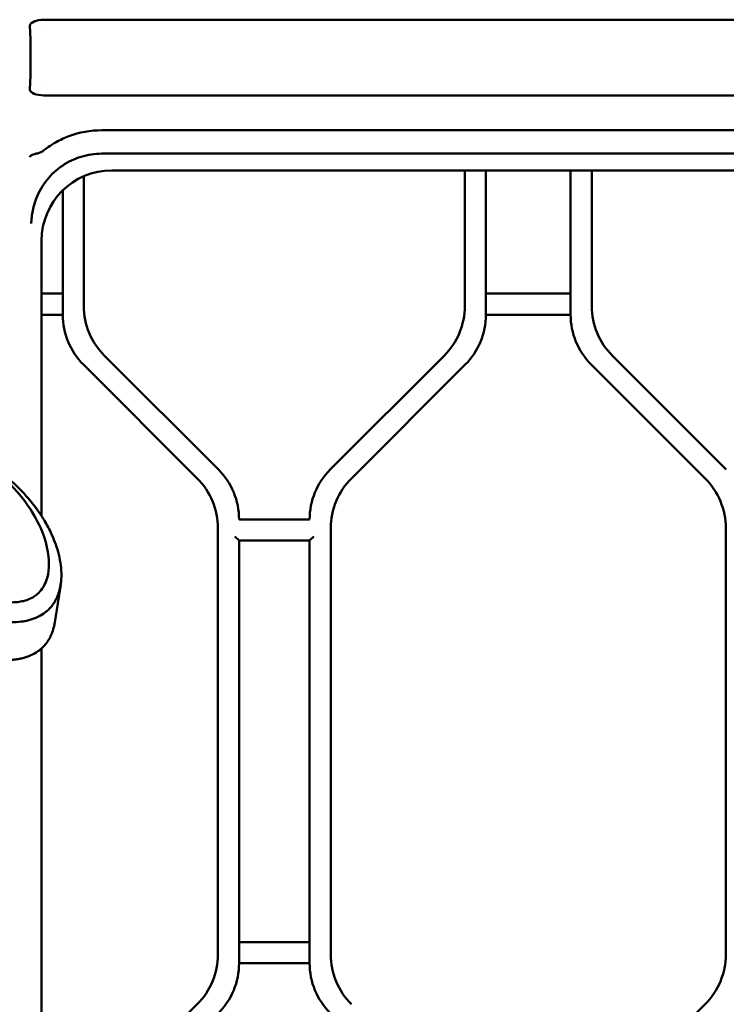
# Model space of a CAD drawing. Header units: millimetres. Extents: x 0 to 14369, y -869 to 2970.
# Tile 308 of 656: x 1718 to 1768, y 826 to 896. Entities that reach past the tile are written whole.
import ezdxf

# ---------------------------------------------------------------- set-up
doc = ezdxf.new("R2010")
doc.units = ezdxf.units.MM
doc.header["$LTSCALE"] = 10
doc.layers.add('Sichtbar (ISO)', color=7, linetype='Continuous', lineweight=50)

msp = doc.modelspace()

# ---------------------------------------------------------------- linework, layer by layer
at = {"layer": 'Sichtbar (ISO)'}
for p, q in [((1719.688, 895.572), (1785.163, 895.572)), ((1718.682, 895.158), (1718.733, 894.158)), ((1719.715, 895.018), (1719.715, 895.018)), ((1718.732, 891.611), (1718.682, 890.611)), ((1719.715, 890.751), (1719.715, 890.751)), ((1719.688, 890.197), (1785.163, 890.197)), ((1789.518, 887.731), (1723.791, 887.731)), ((1837.957, 886.071), (1723.791, 886.071)), ((1722.518, 875.266), (1722.518, 884.473)), ((1722.518, 875.266), (1722.518, 884.473)), ((1724.502, 884.885), (1837.368, 884.885)), ((1749.518, 884.885), (1749.518, 875.266)), ((1749.518, 884.885), (1749.518, 875.266)), ((1751.018, 874.645), (1751.018, 884.885)), ((1751.018, 884.885), (1751.018, 874.645)), ((1757.018, 884.885), (1757.018, 874.645)), ((1757.018, 874.645), (1757.018, 884.885)), ((1758.518, 875.266), (1758.518, 884.885)), ((1758.518, 875.266), (1758.518, 884.885)), ((1721.018, 883.464), (1721.018, 874.645)), ((1721.018, 874.645), (1721.018, 883.464)), ((1719.518, 860.368), (1719.518, 879.888)), ((1721.018, 876.145), (1719.518, 876.145)), ((1719.518, 876.145), (1721.018, 876.145)), ((1757.018, 876.145), (1751.018, 876.145)), ((1751.018, 876.145), (1757.018, 876.145)), ((1719.518, 874.645), (1721.018, 874.645)), ((1721.018, 874.645), (1719.518, 874.645)), ((1751.018, 874.645), (1757.018, 874.645)), ((1757.018, 874.645), (1751.018, 874.645)), ((1732.053, 863.66), (1723.982, 871.731)), ((1732.053, 863.66), (1723.982, 871.731)), ((1748.053, 871.731), (1739.982, 863.66)), ((1748.053, 871.731), (1739.982, 863.66)), ((1768.053, 863.66), (1759.982, 871.731)), ((1768.053, 863.66), (1759.982, 871.731)), ((1722.482, 871.109), (1730.553, 863.038)), ((1730.553, 863.038), (1722.482, 871.109)), ((1741.482, 863.038), (1749.553, 871.109)), ((1749.553, 871.109), (1741.482, 863.038)), ((1758.482, 871.109), (1766.553, 863.038)), ((1766.553, 863.038), (1758.482, 871.109)), ((1738.518, 860.124), (1733.518, 860.124)), ((1732.018, 859.503), (1732.018, 829.266)), ((1732.018, 829.266), (1732.018, 859.503)), ((1740.018, 829.266), (1740.018, 859.503)), ((1740.018, 859.503), (1740.018, 829.266)), ((1768.018, 859.503), (1768.018, 829.266)), ((1768.018, 829.266), (1768.018, 859.503)), ((1733.218, 858.924), (1733.518, 858.624)), ((1733.518, 828.645), (1733.518, 858.624)), ((1733.518, 858.624), (1733.518, 828.645)), ((1733.518, 858.624), (1738.518, 858.624)), ((1738.518, 858.624), (1738.818, 858.924)), ((1738.518, 858.624), (1738.518, 828.645)), ((1738.518, 828.645), (1738.518, 858.624)), ((1720.664, 854.152), (1720.874, 855.495)), ((1720.454, 852.808), (1720.664, 854.152)), ((1719.518, 737.569), (1719.518, 850.976)), ((1738.518, 830.145), (1733.518, 830.145)), ((1733.518, 830.145), (1738.518, 830.145)), ((1733.518, 828.645), (1738.518, 828.645)), ((1738.518, 828.645), (1733.518, 828.645)), ((1730.553, 825.731), (1722.482, 817.66)), ((1766.553, 825.731), (1758.482, 817.66))]:
    msp.add_line(p, q, dxfattribs=at)
for centre, start, end in [((1727.518, 875.266), 180, 225), ((1727.518, 875.266), 180, 225), ((1744.518, 875.266), 315, 0), ((1744.518, 875.266), 315, 0), ((1763.518, 875.266), 180, 225), ((1763.518, 875.266), 180, 225), ((1726.018, 874.645), 180, 225), ((1726.018, 874.645), 180, 225), ((1746.018, 874.645), 315, 0), ((1746.018, 874.645), 315, 0), ((1762.018, 874.645), 180, 225), ((1762.018, 874.645), 180, 225), ((1728.518, 860.124), 0, 45), ((1728.518, 860.124), 0, 45), ((1743.518, 860.124), 135, 180), ((1743.518, 860.124), 135, 180), ((1727.018, 859.503), 0, 45), ((1727.018, 859.503), 0, 45), ((1745.018, 859.503), 135, 180), ((1745.018, 859.503), 135, 180), ((1763.018, 859.503), 0, 45), ((1763.018, 859.503), 0, 45), ((1727.018, 829.266), 315, 0), ((1727.018, 829.266), 315, 0), ((1745.018, 829.266), 180, 225), ((1745.018, 829.266), 180, 225), ((1763.018, 829.266), 315, 0), ((1763.018, 829.266), 315, 0), ((1728.518, 828.645), 315, 0), ((1728.518, 828.645), 315, 0), ((1743.518, 828.645), 180, 225), ((1743.518, 828.645), 180, 225)]:
    msp.add_arc(centre, 5, start, end, dxfattribs=at)
for centre, major_axis, ratio, start_param, end_param in [((1719.681, 895.158), (1, 0.026), 0.413812, 1.552287, 3.078397), ((1719.681, 890.611), (1, -0.026), 0.413812, 3.204788, 4.730899), ((1724.525, 879.865), (2.583, -4.312), 0.99484, 2.604169, 4.170404)]:
    msp.add_ellipse(centre, major_axis=major_axis, ratio=ratio, start_param=start_param, end_param=end_param, dxfattribs=at)
msp.add_open_spline([(1718.733, 894.158), (1718.733, 893.875), (1718.733, 893.309), (1718.733, 892.46), (1718.733, 891.894), (1718.732, 891.611)], degree=3, dxfattribs=at)
for points, knots in [([(1723.791, 887.731), (1722.988, 887.729), (1722.204, 887.588), (1721.143, 887.188), (1720.847, 887.051), (1720.139, 886.656), (1719.842, 886.433), (1719.681, 886.306)], [0.000001, 0.000001, 0.000001, 0.000001, 0.2410241, 0.2410241, 0.3401032, 0.3401032, 0.4826556, 0.4826556, 0.4826556, 0.4826556]), ([(1719.251, 886.091), (1719.322, 886.103), (1719.395, 886.13), (1719.541, 886.204), (1719.613, 886.253), (1719.681, 886.306)], [0.00000328, 0.00000328, 0.00000328, 0.00000328, 0.02415434, 0.02415434, 0.04994595, 0.04994595, 0.04994595, 0.04994595]), ([(1718.682, 885.827), (1718.682, 885.827), (1718.682, 885.828), (1718.688, 885.859), (1718.713, 885.901), (1718.802, 885.957), (1718.825, 885.97), (1718.901, 886.005), (1718.962, 886.026), (1719.097, 886.063), (1719.171, 886.078), (1719.251, 886.091)], [-0.00047851, -0.00047851, -0.00047851, -0.00047851, 0, 0, 0.03343004, 0.03343004, 0.04305237, 0.04305237, 0.06212986, 0.06212986, 0.08029496, 0.08029496, 0.08029496, 0.08029496]), ([(1723.791, 886.071), (1723.293, 886.072), (1722.797, 885.998), (1721.849, 885.708), (1721.401, 885.494), (1720.584, 884.94), (1720.22, 884.603), (1719.755, 884.022), (1719.613, 883.816), (1719.363, 883.385), (1719.255, 883.162), (1719.164, 882.931)], [0.000001, 0.000001, 0.000001, 0.000001, 0.1495372, 0.1495372, 0.29754, 0.29754, 0.4455907, 0.4455907, 0.5205916, 0.5205916, 0.594891, 0.594891, 0.594891, 0.594891]), ([(1719.164, 882.931), (1719.049, 882.642), (1718.959, 882.342), (1718.863, 881.882), (1718.837, 881.721), (1718.81, 881.487), (1718.804, 881.411), (1718.796, 881.298), (1718.794, 881.261), (1718.79, 881.185), (1718.789, 881.148), (1718.788, 881.112), (1718.788, 881.108), (1718.788, 881.106)], [0.000006, 0.000006, 0.000006, 0.000006, 0.0933827, 0.0933827, 0.1434785, 0.1434785, 0.1681477, 0.1681477, 0.1803336, 0.1803336, 0.1931615, 0.1931615, 0.1937208, 0.1937208, 0.1937208, 0.1937208]), ([(1712.876, 853.732), (1713.178, 853.636), (1713.482, 853.541), (1714.093, 853.363), (1714.401, 853.278), (1714.92, 853.15), (1715.129, 853.102), (1715.458, 853.034), (1715.579, 853.01), (1715.838, 852.963), (1715.977, 852.94), (1716.274, 852.898), (1716.433, 852.878), (1716.761, 852.848), (1716.929, 852.837), (1717.727, 852.812), (1718.171, 852.88), (1718.511, 852.954), (1718.562, 852.966), (1718.708, 853.003), (1718.802, 853.031), (1718.989, 853.096), (1719.082, 853.133), (1719.354, 853.254), (1719.524, 853.35), (1719.755, 853.511), (1719.828, 853.568), (1719.97, 853.69), (1720.037, 853.754), (1720.166, 853.891), (1720.227, 853.964), (1720.343, 854.118), (1720.398, 854.199), (1720.48, 854.334), (1720.509, 854.387), (1720.597, 854.557), (1720.649, 854.676), (1720.746, 854.937), (1720.788, 855.081), (1720.86, 855.392), (1720.887, 855.561), (1720.923, 855.927), (1720.928, 856.124), (1720.915, 856.56), (1720.892, 856.804), (1720.816, 857.304), (1720.76, 857.566), (1720.563, 858.285), (1720.391, 858.74), (1720.099, 859.356), (1720.014, 859.524), (1719.843, 859.835), (1719.759, 859.98), (1719.595, 860.249), (1719.515, 860.374), (1719.288, 860.715), (1719.134, 860.929), (1718.848, 861.299), (1718.721, 861.456), (1718.19, 862.075), (1717.746, 862.519), (1717.258, 862.942)], [0.000034, 0.000034, 0.000034, 0.000034, 0.09633, 0.09633, 0.192715, 0.192715, 0.257494, 0.257494, 0.294846, 0.294846, 0.337504, 0.337504, 0.386108, 0.386108, 0.437491, 0.437491, 0.630652, 0.630652, 0.665334, 0.665334, 0.731033, 0.731033, 0.799543, 0.799543, 0.939198, 0.939198, 1.01026, 1.01026, 1.083771, 1.083771, 1.160782, 1.160782, 1.24234, 1.24234, 1.293914, 1.293914, 1.405154, 1.405154, 1.53492, 1.53492, 1.684273, 1.684273, 1.85575, 1.85575, 2.062073, 2.062073, 2.289587, 2.289587, 2.688249, 2.688249, 2.837955, 2.837955, 2.968968, 2.968968, 3.083372, 3.083372, 3.283383, 3.283383, 3.43326, 3.43326, 3.883176, 3.883176, 3.883176, 3.883176]), ([(1716.631, 863.237), (1717.174, 862.765), (1717.907, 862.053), (1718.972, 860.499), (1719.308, 859.888), (1719.986, 858.199), (1720.068, 857.314), (1719.995, 856.004), (1719.778, 855.563), (1719.436, 854.986), (1719.187, 854.784), (1718.702, 854.462), (1718.39, 854.375), (1717.99, 854.282), (1717.671, 854.238), (1716.781, 854.248), (1716.23, 854.312), (1714.769, 854.628), (1714.025, 854.849), (1713.308, 855.079)], [0.000006, 0.000006, 0.000006, 0.000006, 0.245967, 0.245967, 0.389761, 0.389761, 0.642428, 0.642428, 0.950425, 0.950425, 1.436372, 1.436372, 2.320459, 2.320459, 3.629187, 3.629187, 5.05232, 5.05232, 6.5324, 6.5324, 6.5324, 6.5324]), ([(1720.454, 852.808), (1720.453, 852.803), (1720.452, 852.799), (1720.438, 852.71), (1720.422, 852.626), (1720.369, 852.397), (1720.327, 852.253), (1720.23, 851.991), (1720.178, 851.872), (1720.09, 851.702), (1720.061, 851.649), (1719.979, 851.514), (1719.925, 851.432), (1719.808, 851.279), (1719.747, 851.206), (1719.619, 851.069), (1719.551, 851.004), (1719.41, 850.882), (1719.337, 850.825), (1719.106, 850.664), (1718.937, 850.568), (1718.574, 850.406), (1718.386, 850.341), (1718.079, 850.263), (1717.975, 850.24), (1717.754, 850.201), (1717.636, 850.185), (1717.387, 850.159), (1717.255, 850.15), (1716.975, 850.14), (1716.829, 850.14), (1716.513, 850.149), (1716.345, 850.16), (1716.018, 850.19), (1715.859, 850.209), (1715.561, 850.252), (1715.422, 850.275), (1715.163, 850.322), (1715.042, 850.345), (1714.712, 850.414), (1714.503, 850.462), (1713.983, 850.59), (1713.674, 850.675), (1713.215, 850.809), (1713.063, 850.855), (1712.835, 850.925), (1712.759, 850.949), (1712.645, 850.984), (1712.607, 850.996), (1712.512, 851.027), (1712.468, 851.041), (1712.456, 851.045)], [1.110016, 1.110016, 1.110016, 1.110016, 1.111971, 1.111971, 1.148654, 1.148654, 1.212417, 1.212417, 1.267073, 1.267073, 1.292411, 1.292411, 1.332456, 1.332456, 1.370264, 1.370264, 1.40635, 1.40635, 1.441223, 1.441223, 1.509743, 1.509743, 1.577258, 1.577258, 1.61065, 1.61065, 1.647169, 1.647169, 1.687178, 1.687178, 1.731037, 1.731037, 1.780842, 1.780842, 1.828094, 1.828094, 1.869564, 1.869564, 1.905877, 1.905877, 1.968844, 1.968844, 2.062531, 2.062531, 2.109341, 2.109341, 2.13275, 2.13275, 2.144456, 2.144456, 2.162037, 2.162037, 2.162037, 2.162037])]:
    msp.add_open_spline(points, degree=3, knots=knots, dxfattribs=at)

doc.saveas('drawing.dxf')
